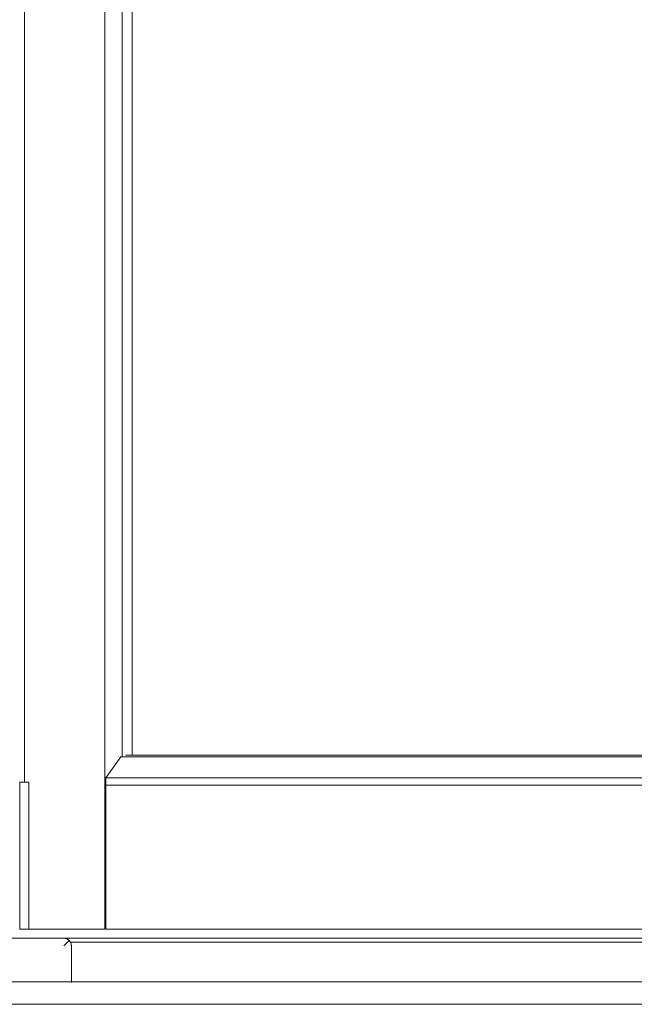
# Model space of a CAD drawing. Header units: inches. Extents: x 424 to 2043, y -237 to 445.
# Tile 735 of 965: x 861.725 to 862.135, y 212.097 to 212.753. Entities that reach past the tile are written whole.
import ezdxf

# ---------------------------------------------------------------- set-up
doc = ezdxf.new("R2010")
doc.units = ezdxf.units.IN
doc.header["$MEASUREMENT"] = 0
doc.layers.add('A-DOOR', color=31, linetype='Continuous', lineweight=9)

# ---------------------------------------------------------------- blocks, each defined once
blk = doc.blocks.new('5-panel_Bi-fold_external_door_10806 - Type 1-239811-Section 1')
at = {"layer": 'A-DOOR'}
for p, q in [((-115.10454, -2.95), (-115.10454, -0.189)), ((-115.09294, -2.83521), (-115.09294, -0.27429)), ((-115.08634, -2.83393), (-115.08634, -0.27557)), ((-115.15804, -2.852), (-115.15804, -0.287)), ((-115.10377, -2.84909), (-115.09391, -2.83521)), ((-114.52083, -2.83521), (-115.09391, -2.83521)), ((-114.52083, -2.83393), (-115.09052, -2.83393)), ((-115.16131, -2.852), (-115.15953, -2.852)), ((-115.16131, -2.852), (-115.16131, -2.95)), ((-115.15953, -2.852), (-115.15523, -2.852)), ((-115.15523, -2.852), (-115.15523, -2.95)), ((-115.10383, -2.85406), (-115.10377, -2.84909)), ((-114.52083, -2.84909), (-115.10377, -2.84909)), ((-115.10383, -2.95), (-115.10383, -2.85406)), ((-114.52083, -2.85406), (-115.10383, -2.85406)), ((-115.15953, -2.95), (-115.16131, -2.95)), ((-115.15523, -2.95), (-115.15953, -2.95)), ((-115.10454, -2.95), (-115.15523, -2.95)), ((-114.52083, -2.95), (-115.10383, -2.95)), ((-115.13187, -2.956), (-115.20687, -2.956)), ((-115.13179, -2.956), (-115.13187, -2.956)), ((-113.66379, -2.956), (-115.13187, -2.956)), ((-115.12769, -2.9585), (-113.66379, -2.9585)), ((-115.12679, -2.98553), (-115.12679, -2.96098)), ((-113.66392, -2.98495), (-118.57587, -2.98495)), ((-118.57586, -3), (-113.66391, -3))]:
    blk.add_line(p, q, dxfattribs=at)
for points, knots in [([(-115.12835, -2.95746), (-115.1286, -2.95772), (-115.12902, -2.95813), (-115.12959, -2.95871), (-115.13019, -2.9593), (-115.13095, -2.96007), (-115.13158, -2.96069), (-115.13189, -2.961)], [0, 0, 0, 0, 0.25, 0.375, 0.5, 0.75, 1, 1, 1, 1]), ([(-115.12835, -2.95746), (-115.12861, -2.95721), (-115.12901, -2.95688), (-115.12958, -2.95655), (-115.13018, -2.95628), (-115.13094, -2.95606), (-115.13156, -2.956), (-115.13187, -2.956)], [0, 0, 0, 0, 0.25, 0.375, 0.5, 0.75, 1, 1, 1, 1]), ([(-115.12687, -2.961), (-115.12687, -2.96069), (-115.12693, -2.96007), (-115.12715, -2.9593), (-115.12743, -2.9587), (-115.12776, -2.95813), (-115.12809, -2.95772), (-115.12835, -2.95746)], [0, 0, 0, 0, 0.25, 0.5, 0.625, 0.75, 1, 1, 1, 1])]:
    blk.add_open_spline(points, degree=3, knots=knots, dxfattribs=at)
for points in [[(-115.12824, -2.95746), (-115.12799, -2.95772), (-115.12777, -2.95799), (-115.12759, -2.95827)], [(-115.12688, -2.96007), (-115.12682, -2.96038), (-115.12679, -2.96069), (-115.12679, -2.961)]]:
    blk.add_open_spline(points, degree=3, dxfattribs=at)

msp = doc.modelspace()

# ---------------------------------------------------------------- block references
at = {"layer": 'A-DOOR'}
msp.add_blockref('5-panel_Bi-fold_external_door_10806 - Type 1-239811-Section 1', (976.88654, 215.09721), dxfattribs=at)

doc.saveas('drawing.dxf')
